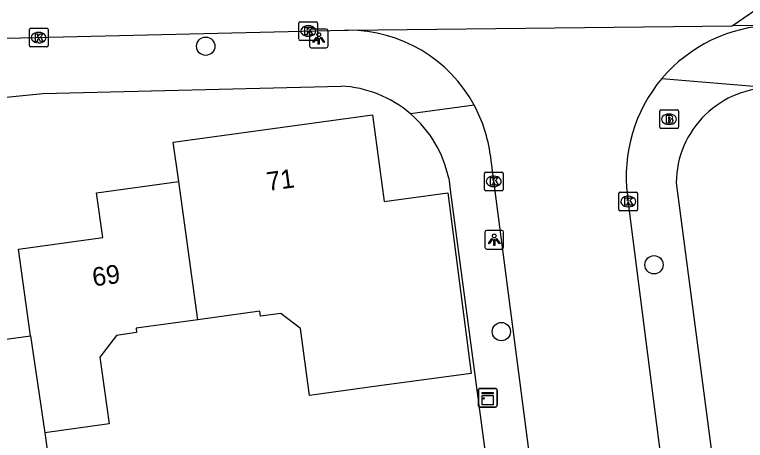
# Model space of a CAD drawing. Extents: x 161084 to 161928, y 385355 to 386522.
# Drawn here: x 161200.26 to 161239.35, y 386133.2 to 386155.98 of the extents above; entities that cross this region are included whole.
import ezdxf

# ---------------------------------------------------------------- set-up
doc = ezdxf.new("R2010")
doc.units = 0
for name, color, linetype in [('IMGEO_Boom', 7, 'Continuous'), ('IMGEO_Brandkraan', 7, 'Continuous'), ('IMGEO_Kast', 7, 'Continuous'), ('IMGEO_Kolk', 7, 'Continuous'), ('IMGEO_Lichtpunt', 7, 'Continuous'), ('IMGEO_Muur', 7, 'Continuous'), ('IMGEO_Pand', 7, 'Continuous'), ('IMGEO_Pand_nummerreeks', 7, 'Continuous'), ('IMGEO_Rijbaan_lokaal_gesloten', 7, 'Continuous'), ('IMGEO_Rijbaan_lokaal_open', 7, 'Continuous'), ('IMGEO_Voetpad_open', 7, 'Continuous')]:
    doc.layers.add(name, color=color, linetype=linetype)

msp = doc.modelspace()

# ---------------------------------------------------------------- linework, layer by layer
at = {"layer": 'IMGEO_Boom'}
for centre in [(161210.486, 386154.289), (161234.466, 386142.596), (161226.297, 386139.022)]:
    msp.add_circle(centre, 0.489, dxfattribs=at)
at = {"layer": 'IMGEO_Brandkraan'}
for p, q in [((161234.771, 386149.957), (161234.771, 386150.809)), ((161234.846, 386150.883), (161235.698, 386150.883)), ((161235.259, 386150.663), (161235.284, 386150.663)), ((161235.772, 386150.809), (161235.772, 386149.957)), ((161235.698, 386149.883), (161234.846, 386149.883)), ((161235.282, 386150.103), (161235.257, 386150.103))]:
    msp.add_line(p, q, dxfattribs=at)
for points in [[(161234.771, 386149.957), (161234.771, 386150.809)], [(161234.846, 386150.883), (161235.698, 386150.883)], [(161235.772, 386150.809), (161235.772, 386149.957)], [(161235.119, 386150.583), (161235.119, 386150.183), (161235.332, 386150.183)], [(161235.35, 386150.583), (161235.119, 386150.583)], [(161235.298, 386150.502), (161235.244, 386150.502), (161235.244, 386150.426)], [(161235.244, 386150.426), (161235.297, 386150.426)], [(161235.306, 386150.35), (161235.244, 386150.35), (161235.244, 386150.269)], [(161235.244, 386150.269), (161235.306, 386150.269)], [(161235.698, 386149.883), (161234.846, 386149.883)]]:
    msp.add_lwpolyline(points, dxfattribs=at)
for centre, radius, start, end in [((161234.848, 386150.807), 0.0765, 91.552, 178.448), ((161234.848, 386150.807), 0.0765, 91.552, 178.448), ((161235.696, 386150.807), 0.0765, 1.552, 88.448), ((161235.696, 386150.807), 0.0765, 1.552, 88.448), ((161235.299, 386150.464), 0.0379, 267.8285, 90.9355), ((161235.307, 386150.309), 0.0404, 269.8759, 90.5077), ((161235.354, 386150.438), 0.145, 59.4692, 91.5367), ((161235.379, 386150.485), 0.0922, 285.5137, 58.1501), ((161235.384, 386150.293), 0.105, 301.3115, 78.989), ((161234.848, 386149.959), 0.0765, 181.552, 268.448), ((161234.848, 386149.959), 0.0765, 181.552, 268.448), ((161235.338, 386150.434), 0.251, 268.6676, 293.5347), ((161235.696, 386149.959), 0.0765, 271.552, 358.448), ((161235.696, 386149.959), 0.0765, 271.552, 358.448)]:
    msp.add_arc(centre, radius, start, end, dxfattribs=at)
for centre, major_axis, ratio, start_param, end_param in [((161235.258, 386150.383), (-0.387, 0.002), 0.722429, 4.712389, 7.853982), ((161235.283, 386150.383), (-0.39, 0.002), 0.717154, 1.570796, 4.712389)]:
    msp.add_ellipse(centre, major_axis=major_axis, ratio=ratio, start_param=start_param, end_param=end_param, dxfattribs=at)
at = {"layer": 'IMGEO_Kast'}
for p, q in [((161225.07, 386135.056), (161225.07, 386135.897)), ((161225.07, 386135.897), (161225.07, 386135.056)), ((161225.145, 386135.981), (161225.986, 386135.981)), ((161225.986, 386135.981), (161225.145, 386135.981)), ((161226.07, 386135.906), (161226.07, 386135.065)), ((161226.07, 386135.065), (161226.07, 386135.906)), ((161225.995, 386134.981), (161225.154, 386134.981)), ((161225.154, 386134.981), (161225.995, 386134.981))]:
    msp.add_line(p, q, dxfattribs=at)
for points in [[(161225.265, 386135.771), (161225.865, 386135.771), (161225.865, 386135.686), (161225.265, 386135.686), (161225.265, 386135.771)], [(161225.265, 386135.596), (161225.865, 386135.596), (161225.865, 386135.107), (161225.265, 386135.107), (161225.265, 386135.596)]]:
    msp.add_lwpolyline(points, dxfattribs=at)
msp.add_circle((161225.349, 386135.445), 0.0377, dxfattribs=at)
for centre, start, end in [((161225.148, 386135.903), 92.4484, 184.2845), ((161225.148, 386135.903), 92.4484, 184.2845), ((161225.992, 386135.903), 2.4484, 94.2845), ((161225.992, 386135.903), 2.4484, 94.2845), ((161225.148, 386135.059), 182.4484, 274.2845), ((161225.148, 386135.059), 182.4484, 274.2845), ((161225.992, 386135.059), 272.4484, 4.2845), ((161225.992, 386135.059), 272.4484, 4.2845)]:
    msp.add_arc(centre, 0.0779, start, end, dxfattribs=at)
at = {"layer": 'IMGEO_Kolk'}
for p, q in [((161215.469, 386154.676), (161215.469, 386155.528)), ((161215.544, 386155.602), (161216.396, 386155.602)), ((161215.957, 386155.382), (161215.982, 386155.382)), ((161216.47, 386155.528), (161216.47, 386154.676)), ((161201.051, 386154.324), (161201.051, 386155.176)), ((161201.126, 386155.25), (161201.978, 386155.25)), ((161201.539, 386155.03), (161201.564, 386155.03)), ((161202.052, 386155.176), (161202.052, 386154.324)), ((161216.396, 386154.602), (161215.544, 386154.602)), ((161215.98, 386154.822), (161215.955, 386154.822)), ((161201.978, 386154.25), (161201.126, 386154.25)), ((161201.562, 386154.47), (161201.537, 386154.47)), ((161225.47, 386147.558), (161226.322, 386147.558)), ((161225.395, 386146.632), (161225.395, 386147.484)), ((161225.883, 386147.338), (161225.908, 386147.338)), ((161226.396, 386147.484), (161226.396, 386146.632)), ((161225.906, 386146.778), (161225.881, 386146.778)), ((161226.322, 386146.558), (161225.47, 386146.558)), ((161232.588, 386145.555), (161232.588, 386146.407)), ((161232.663, 386146.481), (161233.515, 386146.481)), ((161233.589, 386146.407), (161233.589, 386145.555)), ((161233.076, 386146.261), (161233.101, 386146.261)), ((161233.099, 386145.701), (161233.074, 386145.701)), ((161233.515, 386145.481), (161232.663, 386145.481))]:
    msp.add_line(p, q, dxfattribs=at)
for points in [[(161215.469, 386154.676), (161215.469, 386155.528)], [(161215.544, 386155.602), (161216.396, 386155.602)], [(161216.47, 386155.528), (161216.47, 386154.676)], [(161201.051, 386154.324), (161201.051, 386155.176)], [(161201.126, 386155.25), (161201.978, 386155.25)], [(161201.372, 386154.95), (161201.495, 386154.95), (161201.495, 386154.799), (161201.625, 386154.95), (161201.789, 386154.95), (161201.643, 386154.799), (161201.796, 386154.55), (161201.644, 386154.55), (161201.559, 386154.714), (161201.495, 386154.647), (161201.495, 386154.55), (161201.372, 386154.55), (161201.372, 386154.95)], [(161202.052, 386155.176), (161202.052, 386154.324)], [(161215.79, 386155.302), (161215.913, 386155.302), (161215.913, 386155.151), (161216.043, 386155.302), (161216.207, 386155.302), (161216.061, 386155.151), (161216.214, 386154.902), (161216.062, 386154.902), (161215.977, 386155.066), (161215.913, 386154.999), (161215.913, 386154.902), (161215.79, 386154.902), (161215.79, 386155.302)], [(161216.396, 386154.602), (161215.544, 386154.602)], [(161201.978, 386154.25), (161201.126, 386154.25)], [(161225.47, 386147.558), (161226.322, 386147.558)], [(161225.395, 386146.632), (161225.395, 386147.484)], [(161225.716, 386147.258), (161225.839, 386147.258), (161225.839, 386147.107), (161225.969, 386147.258), (161226.133, 386147.258), (161225.987, 386147.107), (161226.14, 386146.858), (161225.988, 386146.858), (161225.903, 386147.022), (161225.839, 386146.955), (161225.839, 386146.858), (161225.716, 386146.858), (161225.716, 386147.258)], [(161226.396, 386147.484), (161226.396, 386146.632)], [(161226.322, 386146.558), (161225.47, 386146.558)], [(161232.588, 386145.555), (161232.588, 386146.407)], [(161232.663, 386146.481), (161233.515, 386146.481)], [(161233.589, 386146.407), (161233.589, 386145.555)], [(161232.909, 386146.181), (161233.032, 386146.181), (161233.032, 386146.03), (161233.162, 386146.181), (161233.326, 386146.181), (161233.18, 386146.03), (161233.333, 386145.781), (161233.181, 386145.781), (161233.096, 386145.945), (161233.032, 386145.878), (161233.032, 386145.781), (161232.909, 386145.781), (161232.909, 386146.181)], [(161233.515, 386145.481), (161232.663, 386145.481)]]:
    msp.add_lwpolyline(points, dxfattribs=at)
for centre, start, end in [((161215.546, 386155.526), 91.552, 178.448), ((161215.546, 386155.526), 91.552, 178.448), ((161216.394, 386155.526), 1.552, 88.448), ((161216.394, 386155.526), 1.552, 88.448), ((161201.128, 386155.174), 91.552, 178.448), ((161201.128, 386155.174), 91.552, 178.448), ((161201.976, 386155.174), 1.552, 88.448), ((161201.976, 386155.174), 1.552, 88.448), ((161215.546, 386154.678), 181.552, 268.448), ((161215.546, 386154.678), 181.552, 268.448), ((161216.394, 386154.678), 271.552, 358.448), ((161216.394, 386154.678), 271.552, 358.448), ((161201.128, 386154.326), 181.552, 268.448), ((161201.128, 386154.326), 181.552, 268.448), ((161201.976, 386154.326), 271.552, 358.448), ((161201.976, 386154.326), 271.552, 358.448), ((161225.472, 386147.482), 91.552, 178.448), ((161225.472, 386147.482), 91.552, 178.448), ((161226.32, 386147.482), 1.552, 88.448), ((161226.32, 386147.482), 1.552, 88.448), ((161225.472, 386146.634), 181.552, 268.448), ((161225.472, 386146.634), 181.552, 268.448), ((161226.32, 386146.634), 271.552, 358.448), ((161226.32, 386146.634), 271.552, 358.448), ((161232.665, 386146.405), 91.552, 178.448), ((161232.665, 386146.405), 91.552, 178.448), ((161233.513, 386146.405), 1.552, 88.448), ((161233.513, 386146.405), 1.552, 88.448), ((161232.665, 386145.557), 181.552, 268.448), ((161232.665, 386145.557), 181.552, 268.448), ((161233.513, 386145.557), 271.552, 358.448), ((161233.513, 386145.557), 271.552, 358.448)]:
    msp.add_arc(centre, 0.0765, start, end, dxfattribs=at)
for centre, major_axis, ratio, start_param, end_param in [((161215.956, 386155.102), (-0.387, 0.002), 0.722429, 4.712389, 7.853982), ((161215.981, 386155.102), (-0.39, 0.002), 0.717154, 1.570796, 4.712389), ((161201.538, 386154.75), (-0.387, 0.002), 0.722429, 4.712389, 7.853982), ((161201.563, 386154.75), (-0.39, 0.002), 0.717154, 1.570796, 4.712389), ((161225.882, 386147.058), (-0.387, 0.002), 0.722429, 4.712389, 7.853982), ((161225.907, 386147.058), (-0.39, 0.002), 0.717154, 1.570796, 4.712389), ((161233.075, 386145.981), (-0.387, 0.002), 0.722429, 4.712389, 7.853982), ((161233.1, 386145.981), (-0.39, 0.002), 0.717154, 1.570796, 4.712389)]:
    msp.add_ellipse(centre, major_axis=major_axis, ratio=ratio, start_param=start_param, end_param=end_param, dxfattribs=at)
at = {"layer": 'IMGEO_Lichtpunt'}
for p, q in [((161216.031, 386155.112), (161216.031, 386154.305)), ((161216.031, 386155.112), (161216.031, 386154.305)), ((161216.933, 386155.207), (161216.125, 386155.207)), ((161216.933, 386155.207), (161216.125, 386155.207)), ((161217.027, 386154.305), (161217.027, 386155.112)), ((161217.027, 386154.305), (161217.027, 386155.112)), ((161216.125, 386154.211), (161216.933, 386154.211)), ((161216.125, 386154.211), (161216.933, 386154.211)), ((161226.324, 386144.434), (161225.516, 386144.434)), ((161226.324, 386144.434), (161225.516, 386144.434)), ((161225.422, 386144.339), (161225.422, 386143.532)), ((161225.422, 386144.339), (161225.422, 386143.532)), ((161226.418, 386143.532), (161226.418, 386144.339)), ((161226.418, 386143.532), (161226.418, 386144.339)), ((161225.516, 386143.438), (161226.324, 386143.438)), ((161225.516, 386143.438), (161226.324, 386143.438))]:
    msp.add_line(p, q, dxfattribs=at)
for points in [[(161216.405, 386154.776), (161216.444, 386154.748), (161216.256, 386154.486), (161216.218, 386154.513), (161216.405, 386154.776)], [(161216.507, 386154.728), (161216.554, 386154.728), (161216.554, 386154.406), (161216.507, 386154.406), (161216.507, 386154.728)], [(161216.617, 386154.748), (161216.655, 386154.775), (161216.842, 386154.513), (161216.803, 386154.485), (161216.617, 386154.748)], [(161225.796, 386144.003), (161225.835, 386143.975), (161225.647, 386143.713), (161225.609, 386143.74), (161225.796, 386144.003)], [(161226.008, 386143.975), (161226.046, 386144.002), (161226.233, 386143.74), (161226.194, 386143.712), (161226.008, 386143.975)], [(161225.898, 386143.955), (161225.945, 386143.955), (161225.945, 386143.633), (161225.898, 386143.633), (161225.898, 386143.955)]]:
    msp.add_lwpolyline(points, dxfattribs=at)
for centre in [(161216.53, 386154.91), (161225.921, 386144.137)]:
    msp.add_circle(centre, 0.0994, dxfattribs=at)
for centre, start, end in [((161216.125, 386155.112), 90, 180), ((161216.125, 386155.112), 90, 180), ((161216.933, 386155.112), 0, 90), ((161216.933, 386155.112), 0, 90), ((161216.125, 386154.305), 180, 270), ((161216.125, 386154.305), 180, 270), ((161216.933, 386154.305), 270, 0), ((161216.933, 386154.305), 270, 360), ((161225.516, 386144.339), 90, 180), ((161225.516, 386144.339), 90, 180), ((161226.324, 386144.339), 0, 90), ((161226.324, 386144.339), 0, 90), ((161225.516, 386143.532), 180, 270), ((161225.516, 386143.532), 180, 270), ((161226.324, 386143.532), 270, 0), ((161226.324, 386143.532), 270, 360)]:
    msp.add_arc(centre, 0.0946, start, end, dxfattribs=at)
at = {"layer": 'IMGEO_Muur'}
msp.add_lwpolyline([(161223.584, 386146.472), (161226.565, 386124.113)], dxfattribs=at)
at = {"layer": 'IMGEO_Pand'}
for points in [[(161209.042, 386147.043), (161208.741, 386149.159), (161219.404, 386150.616), (161220.029, 386145.979), (161223.445, 386146.439), (161224.692, 386136.788), (161219.771, 386136.115), (161216.042, 386135.605), (161215.552, 386139.186), (161214.497, 386139.987), (161213.418, 386139.839), (161213.381, 386140.107), (161210.056, 386139.652)], [(161201.105, 386138.794), (161200.471, 386143.433), (161204.976, 386144.049), (161204.648, 386146.442), (161209.042, 386147.043)], [(161210.056, 386139.652), (161209.042, 386147.043)], [(161191.888, 386140.029), (161196.3, 386140.633), (161196.635, 386138.183), (161201.105, 386138.794)], [(161210.056, 386139.652), (161206.756, 386139.201), (161206.788, 386138.966), (161205.716, 386138.819), (161204.828, 386137.65), (161205.316, 386134.081), (161201.87, 386133.609)], [(161201.105, 386138.794), (161201.87, 386133.609)], [(161201.87, 386133.609), (161202.78, 386126.955), (161199.183, 386126.462), (161198.421, 386132.039), (161197.278, 386132.907), (161196.148, 386132.753), (161196.118, 386132.973), (161192.915, 386132.535)]]:
    msp.add_lwpolyline(points, dxfattribs=at)
at = {"layer": 'IMGEO_Rijbaan_lokaal_gesloten'}
for points in [[(161238.642, 386155.383), (161240.243, 386156.469), (161241.379, 386156.989), (161241.421, 386156.999)], [(161218.102, 386155.152), (161238.642, 386155.383)], [(161199.854, 386154.722), (161217.906, 386155.15), (161218.102, 386155.152)]]:
    msp.add_lwpolyline(points, dxfattribs=at)
at = {"layer": 'IMGEO_Rijbaan_lokaal_open'}
for points in [[(161240.762, 386155.407), (161238.642, 386155.383)], [(161228.936, 386123.793), (161225.716, 386148.453)], [(161249.06, 386024.426), (161247.627, 386035.348), (161247.158, 386038.91), (161246.418, 386044.153), (161245.561, 386050.7), (161244.91, 386055.679), (161244.435, 386059.357), (161238.791, 386101.741), (161237.904, 386108.656), (161237.062, 386115.21), (161235.904, 386124.085), (161235.446, 386127.639), (161233.045, 386146.313)]]:
    msp.add_lwpolyline(points, dxfattribs=at)
for centre, radius, start, end in [((161241.038, 386147.35), 8.062, 91.9619, 139.675), ((161218.091, 386147.463), 7.689, 28.5668, 89.9215), ((161241.041, 386147.351), 8.063, 139.6932, 187.3998), ((161218.068, 386147.456), 7.712, 7.4266, 28.5325)]:
    msp.add_arc(centre, radius, start, end, dxfattribs=at)
at = {"layer": 'IMGEO_Voetpad_open'}
for points in [[(161234.892, 386152.567), (161240.881, 386152.064)], [(161164.421, 386141.214), (161165.001, 386141.807), (161165.631, 386142.346), (161166.307, 386142.826), (161167.023, 386143.244), (161167.773, 386143.596), (161168.552, 386143.88), (161169.353, 386144.093), (161180.74, 386147.227), (161180.882, 386146.727), (161182.969, 386147.252), (161182.858, 386147.811), (161191.808, 386150.231), (161196.962, 386151.282), (161201.778, 386151.762), (161217.728, 386152.157)], [(161224.844, 386151.14), (161221.442, 386150.671)], [(161223.483, 386147.23), (161223.584, 386146.472), (161226.565, 386124.113)], [(161235.653, 386146.984), (161252.413, 386019.447), (161255.001, 386000), (161257.909, 385977.952)]]:
    msp.add_lwpolyline(points, dxfattribs=at)
for centre, radius, start, end in [((161217.4, 386145.952), 6.213, 49.4153, 86.9712), ((161240.772, 386146.946), 5.119, 88.7832, 179.5717), ((161217.4, 386145.948), 6.216, 11.9022, 49.4457)]:
    msp.add_arc(centre, radius, start, end, dxfattribs=at)

# ---------------------------------------------------------------- texts
at = {"layer": 'IMGEO_Pand_nummerreeks'}
for s, rotation, p in [('71', 7.7808, (161213.81, 386146.542)), ('69', 7.7872, (161204.485, 386141.433))]:
    msp.add_text(s, height=1, rotation=rotation, dxfattribs=at).set_placement(p)

doc.saveas('drawing.dxf')
